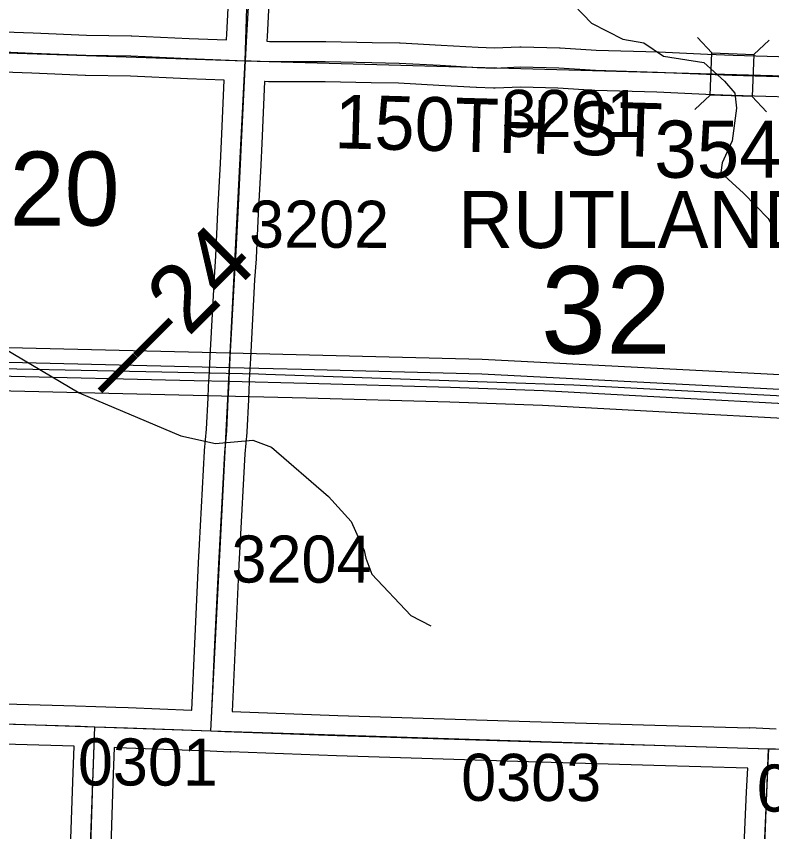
# Model space of a CAD drawing. Extents: x -157.2 to -99.3, y 12.2 to 46.2.
# Drawn here: x -125.8 to -124.677, y 34.429 to 35.642 of the extents above; entities that cross this region are included whole.
import ezdxf

# ---------------------------------------------------------------- set-up
doc = ezdxf.new("R2010")
doc.units = 0
for name, color, linetype in [('tdCoDivCarto', 7, 'Continuous'), ('tdCoHydroRiver', 7, 'Continuous'), ('tdCoPriCL', 7, 'Continuous'), ('tdCoPriDiv', 7, 'Continuous'), ('tdCoSecRdNmbr', 7, 'Continuous'), ('tdCoSecRdTxt', 7, 'Continuous'), ('tdCoSecRteBand', 7, 'Continuous'), ('tdCoSecRteCL', 7, 'Continuous'), ('tdCoSectLine', 7, 'Continuous'), ('tdCoSectNmbr', 7, 'Continuous'), ('tdCoStrucPriMaintName', 7, 'Continuous'), ('tdCoStrucSec', 7, 'Continuous'), ('tdCoStrucSecCoName', 7, 'Continuous'), ('tdCoStrucSecFHWANum', 7, 'Continuous'), ('tdCoSurfAsphalt', 7, 'Continuous'), ('tdCoSurfConc', 7, 'Continuous'), ('tdCoSurfGravel', 7, 'Continuous'), ('tdCoTwpBndryShd', 7, 'Continuous'), ('tdStHwyPriRefPost1', 7, 'Continuous')]:
    doc.layers.add(name, color=color, linetype=linetype)

msp = doc.modelspace()

# ---------------------------------------------------------------- linework, layer by layer
at = {"layer": 'tdCoDivCarto'}
for points in [[(-125.4827, 35.1189), (-126.1823, 35.1359), (-126.456, 35.1425)], [(-125.4827, 35.1189), (-126.1823, 35.1359), (-126.456, 35.1425)], [(-126.536, 35.125), (-126.5217, 35.1247), (-126.3795, 35.1203), (-126.1704, 35.115), (-125.9951, 35.1111), (-125.7868, 35.1061), (-125.5785, 35.1012), (-125.5354, 35.1002)], [(-126.536, 35.125), (-126.5217, 35.1247), (-126.3795, 35.1203), (-126.1704, 35.115), (-125.9951, 35.1111), (-125.7868, 35.1061), (-125.5785, 35.1012), (-125.5354, 35.1002)], [(-125.4827, 35.1189), (-125.4827, 35.1189)], [(-125.4182, 35.1173), (-125.4827, 35.1189), (-125.4827, 35.1189)], [(-125.4182, 35.1173), (-125.4827, 35.1189), (-125.4827, 35.1189)], [(-125.4827, 35.1189), (-125.4827, 35.1189)], [(-125.376, 35.1163), (-125.4182, 35.1173)], [(-125.376, 35.1163), (-125.4182, 35.1173)], [(-124.4813, 35.0774), (-125.1078, 35.1097), (-125.376, 35.1163)], [(-124.4813, 35.0774), (-125.1078, 35.1097), (-125.376, 35.1163)], [(-125.5354, 35.1002), (-125.4837, 35.0989)], [(-125.5354, 35.1002), (-125.4837, 35.0989)], [(-125.4837, 35.0989), (-125.3679, 35.0961), (-125.1542, 35.09), (-125.0161, 35.0854), (-124.8246, 35.0749), (-124.6395, 35.0649), (-124.5346, 35.0595)], [(-125.4837, 35.0989), (-125.3679, 35.0961), (-125.1542, 35.09), (-125.0161, 35.0854), (-124.8246, 35.0749), (-124.6395, 35.0649), (-124.5346, 35.0595)]]:
    msp.add_lwpolyline(points, dxfattribs=at)
at = {"layer": 'tdCoHydroRiver'}
for points in [[(-124.9708, 35.6586), (-124.9447, 35.6311), (-124.8981, 35.6076), (-124.8667, 35.602), (-124.8373, 35.5822), (-124.7776, 35.5726), (-124.7468, 35.5449), (-124.7316, 35.5271), (-124.7291, 35.5049), (-124.7352, 35.4562), (-124.7503, 35.4235), (-124.7523, 35.4093), (-124.7185, 35.3784), (-124.6817, 35.341), (-124.6712, 35.3233)], [(-126.1962, 35.3501), (-126.1839, 35.3403), (-126.1641, 35.3129), (-126.0958, 35.2746), (-126.0649, 35.2516), (-125.9529, 35.1979), (-125.8186, 35.1483), (-125.7069, 35.0819), (-125.5557, 35.0176), (-125.504, 35.0066), (-125.4486, 35.0113), (-125.4205, 35.001), (-125.3359, 34.9276), (-125.3022, 34.8903), (-125.283, 34.8472), (-125.2801, 34.836), (-125.2713, 34.8121), (-125.2132, 34.7505), (-125.1836, 34.7354)]]:
    msp.add_lwpolyline(points, dxfattribs=at)
at = {"layer": 'tdCoPriCL'}
msp.add_lwpolyline([(-127.9049, 35.1636), (-127.4978, 35.1569), (-127.0998, 35.1496), (-126.8362, 35.1409), (-126.7704, 35.1403), (-126.5021, 35.1337), (-126.3816, 35.1305), (-126.0874, 35.1233), (-125.44, 35.1102), (-125.429, 35.1097), (-124.9709, 35.0936), (-124.4624, 35.0668), (-124.2214, 35.0587), (-123.9247, 35.0499), (-123.448, 35.0372)], dxfattribs=at)
at = {"layer": 'tdCoPriDiv'}
for points in [[(-123.5435, 35.0714), (-124.091, 35.0874), (-124.4808, 35.0992), (-125.1073, 35.1315), (-125.4825, 35.1407), (-125.4825, 35.1407), (-125.4826, 35.1407), (-126.1822, 35.1577), (-126.536, 35.1662), (-126.5362, 35.1662), (-126.5363, 35.1662), (-127.1814, 35.1817), (-127.8926, 35.1949)], [(-127.8214, 35.1332), (-127.5844, 35.1281), (-127.5055, 35.1267), (-127.342, 35.1207), (-127.1542, 35.1169), (-126.9389, 35.112), (-126.7296, 35.1072), (-126.5227, 35.1029), (-126.3805, 35.0985), (-126.1713, 35.0932), (-125.996, 35.0893), (-125.5794, 35.0794), (-125.3689, 35.0743), (-125.1553, 35.0682), (-125.0174, 35.0636), (-124.8261, 35.0531), (-124.641, 35.0431), (-124.5029, 35.036), (-124.3813, 35.0327), (-124.202, 35.0263), (-124.0256, 35.0222), (-123.8316, 35.0161), (-123.6535, 35.0115)]]:
    msp.add_lwpolyline(points, dxfattribs=at)
at = {"layer": 'tdCoSecRteBand'}
for points in [[(-125.4875, 35.6065), (-125.4875, 35.6071), (-125.4871, 35.6149), (-125.4839, 35.6735)], [(-125.424, 35.6708), (-125.4272, 35.6116), (-125.4272, 35.6116), (-125.4272, 35.6115), (-125.4276, 35.6043), (-125.4236, 35.6042), (-125.3406, 35.6042), (-125.3403, 35.6042), (-125.34, 35.6042), (-125.271, 35.6027), (-125.2301, 35.6019), (-125.2295, 35.6019), (-125.229, 35.6019), (-125.1684, 35.5987), (-125.1683, 35.5987), (-125.1682, 35.5987), (-125.1133, 35.5955), (-125.0894, 35.5946), (-125.0514, 35.5963), (-125.0504, 35.5963), (-125.0493, 35.5963), (-124.9923, 35.5948), (-124.9918, 35.5948), (-124.9912, 35.5947), (-124.9375, 35.5913), (-124.8453, 35.5886), (-124.8451, 35.5886), (-124.8448, 35.5886), (-124.7722, 35.5854), (-124.7341, 35.5839), (-124.5989, 35.5798)], [(-125.8178, 35.6185), (-125.7749, 35.6167), (-125.7749, 35.6167), (-125.7749, 35.6167), (-125.6959, 35.6135), (-125.6292, 35.6126), (-125.6287, 35.6125), (-125.6282, 35.6125), (-125.543, 35.6086), (-125.4875, 35.6065)], [(-125.8872, 34.6216), (-125.7121, 34.6164), (-125.7121, 34.6165), (-125.712, 34.6164), (-125.712, 34.6165), (-125.6821, 34.6154), (-125.6522, 34.6143), (-125.6339, 34.6137), (-125.6339, 34.6137), (-125.6338, 34.6137), (-125.5395, 34.6102), (-125.5391, 34.6101), (-125.5347, 34.709), (-125.5347, 34.709), (-125.5347, 34.7091), (-125.529, 34.8287), (-125.529, 34.8288), (-125.529, 34.8289), (-125.5275, 34.8565), (-125.5201, 34.9948), (-125.5201, 34.9954), (-125.5201, 34.996), (-125.5172, 35.0275), (-125.5149, 35.0741), (-125.5142, 35.0902), (-125.5137, 35.1), (-125.5135, 35.104), (-125.5135, 35.1041), (-125.5135, 35.1042), (-125.5118, 35.1358), (-125.5056, 35.253), (-125.5056, 35.2533), (-125.5056, 35.2535), (-125.5034, 35.2847), (-125.5004, 35.3509), (-125.5004, 35.3511), (-125.5004, 35.3512), (-125.4965, 35.4233), (-125.495, 35.4553), (-125.4908, 35.5466), (-125.5454, 35.5486), (-125.5455, 35.5486), (-125.5457, 35.5486), (-125.6305, 35.5526), (-125.6971, 35.5535), (-125.6975, 35.5536), (-125.6979, 35.5536), (-125.7773, 35.5568), (-125.8199, 35.5585)], [(-124.6005, 35.5198), (-124.7361, 35.524), (-124.7362, 35.524), (-124.7363, 35.524), (-124.7746, 35.5255), (-124.7746, 35.5255), (-124.7747, 35.5255), (-124.8473, 35.5287), (-124.9398, 35.5314), (-124.9403, 35.5314), (-124.9408, 35.5314), (-124.9945, 35.5348), (-125.0498, 35.5363), (-125.088, 35.5346), (-125.0892, 35.5345), (-125.0905, 35.5346), (-125.1159, 35.5356), (-125.1162, 35.5356), (-125.1164, 35.5356), (-125.1716, 35.5388), (-125.2317, 35.542), (-125.2721, 35.5427), (-125.2721, 35.5427), (-125.2722, 35.5427), (-125.3409, 35.5442), (-125.4242, 35.5442), (-125.4248, 35.5442), (-125.4253, 35.5442), (-125.4304, 35.5444), (-125.4308, 35.5444), (-125.4351, 35.4525), (-125.4365, 35.4205), (-125.4365, 35.4203), (-125.4365, 35.4202), (-125.4405, 35.3481), (-125.4434, 35.2817), (-125.4435, 35.2813), (-125.4435, 35.2809), (-125.4457, 35.2496), (-125.4519, 35.1327), (-125.4536, 35.1011), (-125.4538, 35.0972), (-125.4542, 35.0874), (-125.455, 35.0712), (-125.4573, 35.024), (-125.4573, 35.0233), (-125.4574, 35.0227), (-125.4602, 34.9911), (-125.4676, 34.8533), (-125.4676, 34.8533), (-125.4691, 34.8258), (-125.4748, 34.7063), (-125.4792, 34.6079), (-125.322, 34.6021), (-125.0363, 34.5932), (-124.8504, 34.5878), (-124.8504, 34.5878), (-124.8504, 34.5878), (-124.71, 34.5836), (-124.7095, 34.5836), (-124.7095, 34.584), (-124.6798, 34.5827), (-124.6699, 34.5824)], [(-125.721, 34.3622), (-125.7163, 34.5035), (-125.7163, 34.5036), (-125.7163, 34.5036), (-125.7143, 34.5564), (-125.8891, 34.5616), (-125.8892, 34.5616), (-125.8893, 34.5616), (-126.0353, 34.567), (-126.1975, 34.573), (-126.3705, 34.5784), (-126.3706, 34.5784), (-126.3706, 34.5784), (-126.5104, 34.5831), (-126.5531, 34.5845), (-126.6649, 34.5881), (-126.6665, 34.5292), (-126.6665, 34.5291), (-126.6665, 34.529), (-126.6687, 34.4622), (-126.6697, 34.3799)], [(-124.7178, 34.3983), (-124.7139, 34.4885), (-124.7139, 34.4886), (-124.7139, 34.4886), (-124.7123, 34.5236), (-124.8521, 34.5278), (-125.0381, 34.5333), (-125.0381, 34.5333), (-125.0381, 34.5333), (-125.3239, 34.5421), (-125.324, 34.5421), (-125.3241, 34.5421), (-125.4817, 34.548), (-125.4817, 34.548), (-125.4821, 34.548), (-125.4821, 34.5476), (-125.5119, 34.5491), (-125.6361, 34.5537), (-125.6544, 34.5544), (-125.6564, 34.5014), (-125.6611, 34.3602)]]:
    msp.add_lwpolyline(points, dxfattribs=at)
at = {"layer": 'tdCoSecRteCL'}
for points in [[(-125.4592, 35.5755), (-125.4571, 35.6132), (-125.4539, 35.6724), (-125.4527, 35.7313), (-125.4515, 35.7587), (-125.4487, 35.8682), (-125.4475, 35.9151), (-125.4453, 36.0102), (-125.4443, 36.0573), (-125.4426, 36.1301), (-125.4416, 36.1962), (-125.4386, 36.3296), (-125.4357, 36.4652), (-125.433, 36.5718)], [(-126.5216, 35.6109), (-126.5123, 35.6107), (-126.4923, 35.6102), (-126.3768, 35.6067), (-126.3273, 35.604), (-126.2562, 35.6018), (-126.1823, 35.5996), (-126.1009, 35.5971), (-126.0316, 35.5944), (-125.9325, 35.5909), (-125.819, 35.5885), (-125.7761, 35.5867), (-125.6967, 35.5835), (-125.6296, 35.5826), (-125.5443, 35.5786), (-125.4592, 35.5755)], [(-125.5106, 34.5791), (-125.5092, 34.6083), (-125.5047, 34.7077), (-125.4991, 34.8273), (-125.4976, 34.8549), (-125.4902, 34.9932), (-125.4872, 35.0254), (-125.485, 35.0726), (-125.4842, 35.0888), (-125.4837, 35.0986), (-125.4835, 35.1026), (-125.4819, 35.1343), (-125.4756, 35.2514), (-125.4734, 35.283), (-125.4704, 35.3496), (-125.4665, 35.4218), (-125.465, 35.4539), (-125.4603, 35.5555), (-125.4592, 35.5755)], [(-125.4592, 35.5755), (-125.4509, 35.5752), (-125.4242, 35.5742), (-125.3406, 35.5742), (-125.2715, 35.5727), (-125.2306, 35.572), (-125.1699, 35.5687), (-125.1147, 35.5655), (-125.0893, 35.5646), (-125.0501, 35.5663), (-124.9931, 35.5648), (-124.9389, 35.5613), (-124.8462, 35.5586), (-124.7734, 35.5554), (-124.7352, 35.554), (-124.5995, 35.5498), (-124.4615, 35.5477)], [(-126.694, 34.619), (-126.6749, 34.6185), (-126.5522, 34.6145), (-126.5094, 34.6131), (-126.3696, 34.6084), (-126.1965, 34.6029), (-126.0342, 34.597), (-125.8882, 34.5916), (-125.7048, 34.5862), (-125.6832, 34.5854)], [(-125.7249, 33.4258), (-125.7243, 33.4586), (-125.7201, 33.5592), (-125.7164, 33.6539), (-125.715, 33.7065), (-125.7093, 33.8559), (-125.7046, 33.9654), (-125.7026, 34.0214), (-125.6984, 34.1319), (-125.6965, 34.194), (-125.6925, 34.3168), (-125.691, 34.3612), (-125.6864, 34.5025), (-125.6832, 34.5854)], [(-125.6832, 34.5854), (-125.635, 34.5837), (-125.5106, 34.5791)], [(-125.5106, 34.5791), (-125.49, 34.5783), (-125.323, 34.5721), (-125.0372, 34.5632), (-124.8513, 34.5578), (-124.6809, 34.5527)], [(-124.7249, 33.395), (-124.7219, 33.4712), (-124.715, 33.6256), (-124.7105, 33.7575), (-124.71, 33.7901), (-124.7076, 33.8816), (-124.7046, 33.9472), (-124.6999, 34.031), (-124.7004, 34.0769), (-124.7002, 34.1025), (-124.6977, 34.1476), (-124.6953, 34.1775), (-124.6928, 34.2332), (-124.6906, 34.2978), (-124.6896, 34.3476), (-124.6879, 34.397), (-124.6839, 34.4872), (-124.6809, 34.5527)], [(-124.6809, 34.5527), (-124.6707, 34.5524), (-124.5435, 34.5489), (-124.5039, 34.5479)]]:
    msp.add_lwpolyline(points, dxfattribs=at)
at = {"layer": 'tdCoSectLine'}
for points in [[(-125.4596, 35.5755), (-125.4375, 36.2807), (-125.4364, 36.3031), (-125.4334, 36.5718)], [(-126.522, 35.6109), (-125.4596, 35.5755)], [(-125.511, 34.5791), (-125.4596, 35.5755)], [(-125.4596, 35.5755), (-124.4619, 35.5477)], [(-126.5525, 34.6145), (-125.6836, 34.5854)], [(-125.7253, 33.4258), (-125.6836, 34.5854)], [(-125.6836, 34.5854), (-125.511, 34.5791)], [(-125.511, 34.5791), (-124.6813, 34.5527)], [(-124.7253, 33.395), (-124.6813, 34.5527)], [(-124.6813, 34.5527), (-124.5042, 34.5479)]]:
    msp.add_lwpolyline(points, dxfattribs=at)
at = {"layer": 'tdCoStrucSec'}
for p, q in [((-124.7657, 35.587), (-124.787, 35.61)), ((-124.7032, 35.5848), (-124.6802, 35.6061)), ((-124.768, 35.5245), (-124.7909, 35.5032)), ((-124.7054, 35.5222), (-124.6841, 35.4993))]:
    msp.add_line(p, q, dxfattribs=at)
msp.add_lwpolyline([(-124.7657, 35.587), (-124.7032, 35.5848), (-124.7054, 35.5222), (-124.768, 35.5245)], close=True, dxfattribs=at)
at = {"layer": 'tdCoSurfAsphalt'}
msp.add_lwpolyline([(-125.8882, 34.5916), (-125.7048, 34.5862), (-125.6832, 34.5854), (-125.635, 34.5837), (-125.5106, 34.5791), (-125.49, 34.5783), (-125.323, 34.5721), (-125.0372, 34.5632), (-124.8513, 34.5578), (-124.6809, 34.5527), (-124.6707, 34.5524), (-124.5435, 34.5489), (-124.5039, 34.5479), (-124.3869, 34.5447), (-124.1709, 34.5388), (-124.055, 34.5351), (-123.9583, 34.5322), (-123.831, 34.528), (-123.6874, 34.5239)], dxfattribs=at)
at = {"layer": 'tdCoSurfConc'}
msp.add_lwpolyline([(-125.4837, 35.0986), (-125.4835, 35.1026), (-125.4819, 35.1343)], dxfattribs=at)
at = {"layer": 'tdCoSurfGravel'}
for p, q in [((-125.4842, 35.0888), (-125.4837, 35.0986)), ((-125.485, 35.0726), (-125.4842, 35.0888))]:
    msp.add_line(p, q, dxfattribs=at)
for points in [[(-125.4592, 35.5755), (-125.4571, 35.6132), (-125.4539, 35.6724), (-125.4527, 35.7313), (-125.4515, 35.7587), (-125.4487, 35.8682), (-125.4475, 35.9151), (-125.4453, 36.0102), (-125.4443, 36.0573), (-125.4426, 36.1301), (-125.4416, 36.1962), (-125.4386, 36.3296), (-125.4357, 36.4652), (-125.433, 36.5718), (-125.4317, 36.6208), (-125.4305, 36.6946), (-125.4285, 36.7757)], [(-126.5123, 35.6107), (-126.4923, 35.6102), (-126.3768, 35.6067), (-126.3273, 35.604), (-126.2562, 35.6018), (-126.1823, 35.5996), (-126.1009, 35.5971), (-126.0316, 35.5944), (-125.9325, 35.5909), (-125.819, 35.5885), (-125.7761, 35.5867), (-125.6967, 35.5835), (-125.6296, 35.5826), (-125.5443, 35.5786), (-125.4592, 35.5755), (-125.4509, 35.5752)], [(-125.4819, 35.1343), (-125.4756, 35.2514), (-125.4734, 35.283), (-125.4704, 35.3496), (-125.4665, 35.4218), (-125.465, 35.4539), (-125.4603, 35.5555), (-125.4592, 35.5755)], [(-125.4509, 35.5752), (-125.4242, 35.5742), (-125.3406, 35.5742), (-125.2715, 35.5727), (-125.2306, 35.572), (-125.1699, 35.5687), (-125.1147, 35.5655), (-125.0893, 35.5646), (-125.0501, 35.5663), (-124.9931, 35.5648), (-124.9389, 35.5613), (-124.8462, 35.5586), (-124.7734, 35.5554), (-124.7352, 35.554), (-124.5995, 35.5498)], [(-125.5106, 34.5791), (-125.5092, 34.6083), (-125.5047, 34.7077), (-125.4991, 34.8273), (-125.4976, 34.8549), (-125.4902, 34.9932), (-125.4872, 35.0254), (-125.485, 35.0726)], [(-125.691, 34.3612), (-125.6864, 34.5025), (-125.6832, 34.5854)], [(-124.7249, 33.395), (-124.7219, 33.4712), (-124.715, 33.6256), (-124.7105, 33.7575), (-124.71, 33.7901), (-124.7076, 33.8816), (-124.7046, 33.9472), (-124.6999, 34.031), (-124.7004, 34.0769), (-124.7002, 34.1025), (-124.6977, 34.1476), (-124.6953, 34.1775), (-124.6928, 34.2332), (-124.6906, 34.2978), (-124.6896, 34.3476), (-124.6879, 34.397), (-124.6839, 34.4872), (-124.6809, 34.5527)]]:
    msp.add_lwpolyline(points, dxfattribs=at)
at = {"layer": 'tdCoTwpBndryShd'}
msp.add_lwpolyline([(-127.6868, 34.6493), (-127.5523, 34.6452), (-126.6944, 34.619), (-126.5525, 34.6145), (-125.6836, 34.5854), (-125.511, 34.5791), (-124.6813, 34.5527), (-124.5042, 34.5479), (-123.6878, 34.5239), (-123.4943, 34.5185), (-122.6783, 34.4959), (-122.4942, 34.491), (-121.7333, 34.4697), (-121.4972, 34.4637), (-120.7399, 34.4392), (-120.5012, 34.4313), (-119.7489, 34.4024)], dxfattribs=at)

# ---------------------------------------------------------------- texts
at = {"layer": 'tdCoSecRdNmbr'}
for s, rotation, p in [('3201', 359.904, (-125.0784, 35.4622)), ('3202', 359.9037, (-125.454, 35.2976)), ('3204', 359.9037, (-125.4802, 34.7997)), ('0301', 359.9036, (-125.7086, 34.4981)), ('0303', 359.904, (-125.1385, 34.4752)), ('0201', 359.9043, (-124.6986, 34.4592))]:
    msp.add_text(s, height=0.07, rotation=rotation, dxfattribs=at).set_placement(p)
at = {"layer": 'tdCoSecRdTxt'}
msp.add_text('150TH ST', height=0.08, rotation=358.4335, dxfattribs=at).set_placement((-125.3276, 35.4455))
at = {"layer": 'tdCoSectNmbr'}
msp.add_text('32', height=0.13, rotation=359.904, dxfattribs=at).set_placement((-125.0198, 35.1401))
at = {"layer": 'tdCoStrucPriMaintName'}
msp.add_text('97233S020', height=0.11, dxfattribs=at).set_placement((-126.3991, 35.3304))
at = {"layer": 'tdCoStrucSecCoName'}
msp.add_text('RUTLAND B-107', height=0.085, dxfattribs=at).set_placement((-125.1432, 35.2969))
at = {"layer": 'tdCoStrucSecFHWANum'}
msp.add_text('354931', height=0.085, dxfattribs=at).set_placement((-124.8513, 35.4015))
at = {"layer": 'tdStHwyPriRefPost1'}
msp.add_text('‒‒24', height=0.1, rotation=45, dxfattribs=at).set_placement((-125.6495, 35.0587))

doc.saveas('drawing.dxf')
